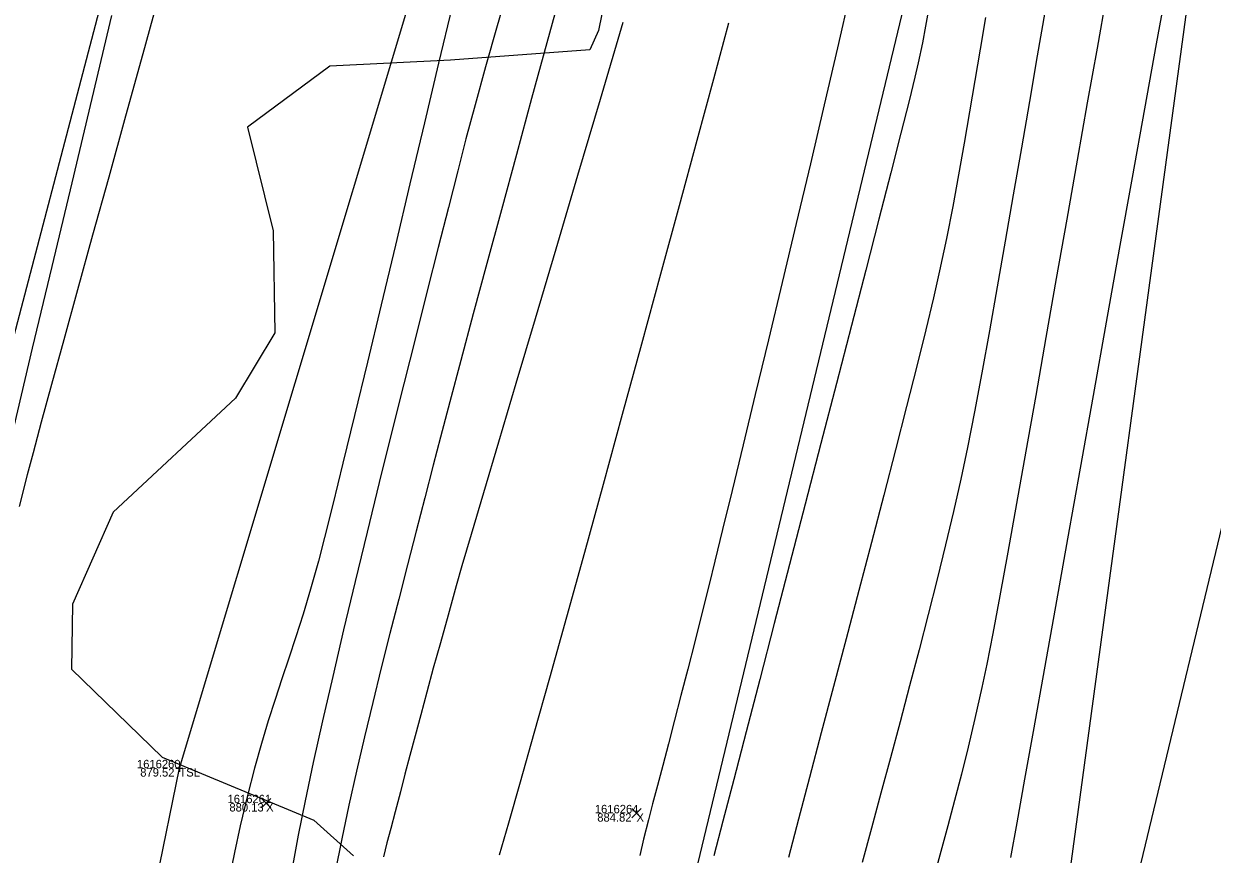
# Model space of a CAD drawing. Extents: x 1957117 to 1971063, y 701601 to 715861.
# Drawn here: x 1963323.87 to 1963373.56, y 706239.03 to 706273.78 of the extents above; entities that cross this region are included whole.
import ezdxf

# ---------------------------------------------------------------- set-up
doc = ezdxf.new("R2010")
doc.units = 0
for name, color, linetype in [('AP_X_Lights', 7, 'Continuous'), ('DT_X_Break_Line', 7, 'Continuous'), ('DT_X_Contour_Major', 7, 'Continuous'), ('DT_X_Contour_Minor', 7, 'Continuous'), ('DT_X_TIN_Hull', 7, 'Continuous'), ('GE_X_CL_20', 7, 'Continuous'), ('HY_X_Water_Edge', 7, 'Continuous'), ('PV_P_Drive', 7, 'Continuous'), ('PV_P_Shoulder', 7, 'Continuous'), ('RS_Raster1', 7, 'Continuous'), ('RW_X_Esmt_RR', 7, 'Continuous'), ('SC_Scratch1', 7, 'Continuous'), ('SC_Shading5', 7, 'Continuous'), ('VG_X_Tree_Line_Rt', 7, 'Continuous')]:
    doc.layers.add(name, color=color, linetype=linetype)

msp = doc.modelspace()

# ---------------------------------------------------------------- linework, layer by layer
at = {"layer": 'AP_X_Lights'}
for p, q in [((1963333.806, 706240.975), (1963334.194, 706241.365)), ((1963333.806, 706241.365), (1963334.194, 706240.975)), ((1963349.293, 706240.552), (1963349.681, 706240.942)), ((1963349.293, 706240.942), (1963349.681, 706240.552))]:
    msp.add_line(p, q, dxfattribs=at)
at = {"layer": 'DT_X_Break_Line'}
for points in [[(1963218.329, 705756.178), (1963229.265, 705808.356), (1963234.8, 705853.147), (1963240.079, 705903.468), (1963258.033, 705954.684), (1963270.287, 705999.321), (1963276.323, 706049.345), (1963291.502, 706096.678), (1963290.138, 706117.655), (1963319.921, 706191.295), (1963330.374, 706242.631), (1963344.413, 706289.409), (1963345.772, 706340.009), (1963383.117, 706434.704), (1963392.11, 706487.426), (1963408.164, 706535.687), (1963423.633, 706582.721), (1963435.242, 706630.63), (1963443.084, 706680.696), (1963464.732, 706726.815), (1963480.654, 706774.214), (1963508.465, 706799.669), (1963511.002, 706809.48)], [(1963248.355, 705747.376), (1963261.829, 705795.923), (1963267.581, 705840.559), (1963287.153, 705892.264), (1963291.083, 705944.763), (1963301.574, 705996.211), (1963311.528, 706039.027), (1963334.717, 706086.75), (1963331.957, 706106.508), (1963348.786, 706182.796), (1963365.664, 706223.934), (1963373.462, 706281.461), (1963387.853, 706330.217), (1963397.264, 706379.501), (1963407.696, 706427.592), (1963426.755, 706477.16), (1963442.136, 706524.014), (1963446.007, 706569.971), (1963489.391, 706666.839), (1963500.526, 706701.536)]]:
    msp.add_lwpolyline(points, dxfattribs=at)
at = {"layer": 'DT_X_Contour_Major'}
for points in [[(1963329.577, 706275.171), (1963328.847, 706272.524), (1963328.124, 706269.907), (1963327.42, 706267.36), (1963326.747, 706264.925), (1963326.116, 706262.641), (1963325.54, 706260.549), (1963325.03, 706258.69), (1963324.598, 706257.103), (1963324.256, 706255.83), (1963324.015, 706254.91), (1963323.681, 706253.584)], [(1963329.577, 706275.171), (1963328.847, 706272.524), (1963328.124, 706269.907), (1963327.42, 706267.36), (1963326.747, 706264.925), (1963326.116, 706262.641), (1963325.54, 706260.549), (1963325.03, 706258.69), (1963324.598, 706257.103), (1963324.256, 706255.83), (1963324.015, 706254.91), (1963323.681, 706253.584)], [(1963371.678, 706275.435), (1963371.222, 706272.933), (1963370.73, 706270.219), (1963370.212, 706267.343), (1963369.675, 706264.352), (1963369.128, 706261.296), (1963368.58, 706258.224), (1963368.038, 706255.183), (1963367.51, 706252.224), (1963367.006, 706249.393), (1963366.533, 706246.741), (1963366.1, 706244.316), (1963365.714, 706242.167), (1963365.385, 706240.342), (1963365.12, 706238.891)], [(1963371.678, 706275.435), (1963371.222, 706272.933), (1963370.73, 706270.219), (1963370.212, 706267.343), (1963369.675, 706264.352), (1963369.128, 706261.296), (1963368.58, 706258.224), (1963368.038, 706255.183), (1963367.51, 706252.224), (1963367.006, 706249.393), (1963366.533, 706246.741), (1963366.1, 706244.316), (1963365.714, 706242.167), (1963365.385, 706240.342), (1963365.12, 706238.891)], [(1963358.411, 706275.044), (1963357.892, 706272.772), (1963357.338, 706270.379), (1963356.759, 706267.912), (1963356.17, 706265.42), (1963355.581, 706262.95), (1963355.006, 706260.551), (1963354.456, 706258.27), (1963353.944, 706256.156), (1963353.483, 706254.255), (1963353.083, 706252.617), (1963352.759, 706251.29), (1963352.522, 706250.32), (1963352.219, 706249.098), (1963351.921, 706247.912), (1963351.63, 706246.769), (1963351.348, 706245.675), (1963351.078, 706244.636), (1963350.821, 706243.657), (1963350.582, 706242.746), (1963350.361, 706241.907), (1963350.161, 706241.148), (1963349.986, 706240.473), (1963349.782, 706239.659), (1963349.62, 706238.979)], [(1963358.411, 706275.044), (1963357.892, 706272.772), (1963357.338, 706270.379), (1963356.759, 706267.912), (1963356.17, 706265.42), (1963355.581, 706262.95), (1963355.006, 706260.551), (1963354.456, 706258.27), (1963353.944, 706256.156), (1963353.483, 706254.255), (1963353.083, 706252.617), (1963352.759, 706251.29), (1963352.522, 706250.32), (1963352.219, 706249.098), (1963351.921, 706247.912), (1963351.63, 706246.769), (1963351.348, 706245.675), (1963351.078, 706244.636), (1963350.821, 706243.657), (1963350.582, 706242.746), (1963350.361, 706241.907), (1963350.161, 706241.148), (1963349.986, 706240.473), (1963349.782, 706239.659), (1963349.62, 706238.979)], [(1963341.775, 706274.5), (1963341.211, 706272.124), (1963340.619, 706269.63), (1963340.012, 706267.076), (1963339.404, 706264.517), (1963338.807, 706262.013), (1963338.235, 706259.618), (1963337.699, 706257.391), (1963337.213, 706255.388), (1963336.791, 706253.666), (1963336.444, 706252.282), (1963336.185, 706251.293), (1963335.857, 706250.128), (1963335.543, 706249.082), (1963335.24, 706248.126), (1963334.945, 706247.23), (1963334.657, 706246.367), (1963334.372, 706245.504), (1963334.088, 706244.615), (1963333.802, 706243.668), (1963333.513, 706242.635), (1963333.217, 706241.486), (1963332.917, 706240.221), (1963332.675, 706239.102), (1963332.475, 706238.088)], [(1963341.775, 706274.5), (1963341.211, 706272.124), (1963340.619, 706269.63), (1963340.012, 706267.076), (1963339.404, 706264.517), (1963338.807, 706262.013), (1963338.235, 706259.618), (1963337.699, 706257.391), (1963337.213, 706255.388), (1963336.791, 706253.666), (1963336.444, 706252.282), (1963336.185, 706251.293), (1963335.857, 706250.128), (1963335.543, 706249.082), (1963335.24, 706248.126), (1963334.945, 706247.23), (1963334.657, 706246.367), (1963334.372, 706245.504), (1963334.088, 706244.615), (1963333.802, 706243.668), (1963333.513, 706242.635), (1963333.217, 706241.486), (1963332.917, 706240.221), (1963332.675, 706239.102), (1963332.475, 706238.088)]]:
    msp.add_lwpolyline(points, dxfattribs=at)
at = {"layer": 'DT_X_Contour_Minor'}
for points in [[(1963344.196, 706275.512), (1963343.665, 706273.688), (1963343.174, 706271.97), (1963342.735, 706270.385), (1963342.358, 706268.963), (1963342.014, 706267.616), (1963341.624, 706266.091), (1963341.196, 706264.413), (1963340.737, 706262.607), (1963340.255, 706260.696), (1963339.754, 706258.706), (1963339.244, 706256.66), (1963338.731, 706254.584), (1963338.221, 706252.503), (1963337.722, 706250.44), (1963337.241, 706248.421), (1963336.784, 706246.469), (1963336.359, 706244.611), (1963335.972, 706242.869), (1963335.631, 706241.269), (1963335.343, 706239.836), (1963335.091, 706238.452)], [(1963344.196, 706275.512), (1963343.665, 706273.688), (1963343.174, 706271.97), (1963342.735, 706270.385), (1963342.358, 706268.963), (1963342.014, 706267.616), (1963341.624, 706266.091), (1963341.196, 706264.413), (1963340.737, 706262.607), (1963340.255, 706260.696), (1963339.754, 706258.706), (1963339.244, 706256.66), (1963338.731, 706254.584), (1963338.221, 706252.503), (1963337.722, 706250.44), (1963337.241, 706248.421), (1963336.784, 706246.469), (1963336.359, 706244.611), (1963335.972, 706242.869), (1963335.631, 706241.269), (1963335.343, 706239.836), (1963335.091, 706238.452)], [(1963346.36, 706275.262), (1963345.737, 706272.982), (1963345.101, 706270.646), (1963344.463, 706268.3), (1963343.837, 706265.987), (1963343.233, 706263.752), (1963342.664, 706261.64), (1963342.142, 706259.694), (1963341.681, 706257.96), (1963341.291, 706256.482), (1963340.986, 706255.304), (1963340.635, 706253.94), (1963340.276, 706252.549), (1963339.911, 706251.138), (1963339.545, 706249.71), (1963339.179, 706248.272), (1963338.816, 706246.827), (1963338.461, 706245.381), (1963338.115, 706243.938), (1963337.782, 706242.503), (1963337.465, 706241.082), (1963337.166, 706239.679), (1963336.89, 706238.299)], [(1963346.36, 706275.262), (1963345.737, 706272.982), (1963345.101, 706270.646), (1963344.463, 706268.3), (1963343.837, 706265.987), (1963343.233, 706263.752), (1963342.664, 706261.64), (1963342.142, 706259.694), (1963341.681, 706257.96), (1963341.291, 706256.482), (1963340.986, 706255.304), (1963340.635, 706253.94), (1963340.276, 706252.549), (1963339.911, 706251.138), (1963339.545, 706249.71), (1963339.179, 706248.272), (1963338.816, 706246.827), (1963338.461, 706245.381), (1963338.115, 706243.938), (1963337.782, 706242.503), (1963337.465, 706241.082), (1963337.166, 706239.679), (1963336.89, 706238.299)], [(1963369.132, 706274.912), (1963368.745, 706272.757), (1963368.337, 706270.461), (1963367.912, 706268.063), (1963367.479, 706265.602), (1963367.042, 706263.116), (1963366.607, 706260.644), (1963366.18, 706258.225), (1963365.768, 706255.897), (1963365.377, 706253.699), (1963365.011, 706251.67), (1963364.678, 706249.848), (1963364.383, 706248.272), (1963364.132, 706246.98), (1963363.931, 706246.012), (1963363.64, 706244.716), (1963363.354, 706243.512), (1963363.072, 706242.376), (1963362.79, 706241.286), (1963362.506, 706240.22), (1963362.217, 706239.154), (1963361.92, 706238.068)], [(1963369.132, 706274.912), (1963368.745, 706272.757), (1963368.337, 706270.461), (1963367.912, 706268.063), (1963367.479, 706265.602), (1963367.042, 706263.116), (1963366.607, 706260.644), (1963366.18, 706258.225), (1963365.768, 706255.897), (1963365.377, 706253.699), (1963365.011, 706251.67), (1963364.678, 706249.848), (1963364.383, 706248.272), (1963364.132, 706246.98), (1963363.931, 706246.012), (1963363.64, 706244.716), (1963363.354, 706243.512), (1963363.072, 706242.376), (1963362.79, 706241.286), (1963362.506, 706240.22), (1963362.217, 706239.154), (1963361.92, 706238.068)], [(1963323.459, 706256.923), (1963324.237, 706260.202), (1963325.05, 706263.623), (1963325.884, 706267.125), (1963326.724, 706270.645), (1963327.554, 706274.124)], [(1963323.459, 706256.923), (1963324.237, 706260.202), (1963325.05, 706263.623), (1963325.884, 706267.125), (1963326.724, 706270.645), (1963327.554, 706274.124)], [(1963361.684, 706274.292), (1963361.578, 706273.677), (1963361.446, 706272.979), (1963361.27, 706272.143), (1963361.13, 706271.547), (1963360.883, 706270.548), (1963360.541, 706269.194), (1963360.118, 706267.532), (1963359.625, 706265.606), (1963359.074, 706263.466), (1963358.478, 706261.155), (1963357.849, 706258.722), (1963357.2, 706256.213), (1963356.542, 706253.674), (1963355.887, 706251.151), (1963355.249, 706248.692), (1963354.639, 706246.342), (1963354.07, 706244.148), (1963353.554, 706242.157), (1963353.102, 706240.415), (1963352.728, 706238.968)], [(1963361.684, 706274.292), (1963361.578, 706273.677), (1963361.446, 706272.979), (1963361.27, 706272.143), (1963361.13, 706271.547), (1963360.883, 706270.548), (1963360.541, 706269.194), (1963360.118, 706267.532), (1963359.625, 706265.606), (1963359.074, 706263.466), (1963358.478, 706261.155), (1963357.849, 706258.722), (1963357.2, 706256.213), (1963356.542, 706253.674), (1963355.887, 706251.151), (1963355.249, 706248.692), (1963354.639, 706246.342), (1963354.07, 706244.148), (1963353.554, 706242.157), (1963353.102, 706240.415), (1963352.728, 706238.968)], [(1963366.566, 706274.265), (1963366.245, 706272.429), (1963365.915, 706270.525), (1963365.581, 706268.581), (1963365.244, 706266.622), (1963364.907, 706264.675), (1963364.573, 706262.767), (1963364.245, 706260.924), (1963363.925, 706259.171), (1963363.617, 706257.536), (1963363.322, 706256.044), (1963363.044, 706254.723), (1963362.74, 706253.373), (1963362.41, 706251.975), (1963362.058, 706250.537), (1963361.687, 706249.069), (1963361.303, 706247.579), (1963360.908, 706246.077), (1963360.508, 706244.57), (1963360.106, 706243.069), (1963359.706, 706241.583), (1963359.313, 706240.119), (1963358.93, 706238.688)], [(1963366.566, 706274.265), (1963366.245, 706272.429), (1963365.915, 706270.525), (1963365.581, 706268.581), (1963365.244, 706266.622), (1963364.907, 706264.675), (1963364.573, 706262.767), (1963364.245, 706260.924), (1963363.925, 706259.171), (1963363.617, 706257.536), (1963363.322, 706256.044), (1963363.044, 706254.723), (1963362.74, 706253.373), (1963362.41, 706251.975), (1963362.058, 706250.537), (1963361.687, 706249.069), (1963361.303, 706247.579), (1963360.908, 706246.077), (1963360.508, 706244.57), (1963360.106, 706243.069), (1963359.706, 706241.583), (1963359.313, 706240.119), (1963358.93, 706238.688)], [(1963348.919, 706273.834), (1963347.966, 706270.605), (1963347.025, 706267.425), (1963346.113, 706264.348), (1963345.247, 706261.427), (1963344.443, 706258.719), (1963343.719, 706256.277), (1963343.09, 706254.155), (1963342.575, 706252.409), (1963342.189, 706251.092), (1963341.949, 706250.259), (1963341.606, 706249.03), (1963341.287, 706247.883), (1963340.991, 706246.811), (1963340.717, 706245.809), (1963340.463, 706244.871), (1963340.227, 706243.992), (1963340.008, 706243.165), (1963339.804, 706242.385), (1963339.613, 706241.646), (1963339.396, 706240.81), (1963339.212, 706240.116), (1963339.051, 706239.505), (1963338.903, 706238.922)], [(1963348.919, 706273.834), (1963347.966, 706270.605), (1963347.025, 706267.425), (1963346.113, 706264.348), (1963345.247, 706261.427), (1963344.443, 706258.719), (1963343.719, 706256.277), (1963343.09, 706254.155), (1963342.575, 706252.409), (1963342.189, 706251.092), (1963341.949, 706250.259), (1963341.606, 706249.03), (1963341.287, 706247.883), (1963340.991, 706246.811), (1963340.717, 706245.809), (1963340.463, 706244.871), (1963340.227, 706243.992), (1963340.008, 706243.165), (1963339.804, 706242.385), (1963339.613, 706241.646), (1963339.396, 706240.81), (1963339.212, 706240.116), (1963339.051, 706239.505), (1963338.903, 706238.922)], [(1963353.341, 706273.807), (1963352.709, 706271.463), (1963352.016, 706268.898), (1963351.274, 706266.162), (1963350.498, 706263.306), (1963349.699, 706260.378), (1963348.892, 706257.428), (1963348.09, 706254.507), (1963347.307, 706251.662), (1963346.555, 706248.945), (1963345.848, 706246.404), (1963345.2, 706244.089), (1963344.624, 706242.051), (1963344.132, 706240.337), (1963343.74, 706238.999)], [(1963353.341, 706273.807), (1963352.709, 706271.463), (1963352.016, 706268.898), (1963351.274, 706266.162), (1963350.498, 706263.306), (1963349.699, 706260.378), (1963348.892, 706257.428), (1963348.09, 706254.507), (1963347.307, 706251.662), (1963346.555, 706248.945), (1963345.848, 706246.404), (1963345.2, 706244.089), (1963344.624, 706242.051), (1963344.132, 706240.337), (1963343.74, 706238.999)], [(1963364.074, 706274.031), (1963363.852, 706272.711), (1963363.634, 706271.398), (1963363.414, 706270.088), (1963363.19, 706268.777), (1963362.956, 706267.459), (1963362.709, 706266.133), (1963362.444, 706264.792), (1963362.157, 706263.433), (1963361.902, 706262.311), (1963361.582, 706260.972), (1963361.205, 706259.446), (1963360.782, 706257.764), (1963360.319, 706255.954), (1963359.826, 706254.048), (1963359.311, 706252.075), (1963358.784, 706250.065), (1963358.253, 706248.047), (1963357.727, 706246.052), (1963357.214, 706244.11), (1963356.723, 706242.25), (1963356.263, 706240.502), (1963355.843, 706238.897)], [(1963364.074, 706274.031), (1963363.852, 706272.711), (1963363.634, 706271.398), (1963363.414, 706270.088), (1963363.19, 706268.777), (1963362.956, 706267.459), (1963362.709, 706266.133), (1963362.444, 706264.792), (1963362.157, 706263.433), (1963361.902, 706262.311), (1963361.582, 706260.972), (1963361.205, 706259.446), (1963360.782, 706257.764), (1963360.319, 706255.954), (1963359.826, 706254.048), (1963359.311, 706252.075), (1963358.784, 706250.065), (1963358.253, 706248.047), (1963357.727, 706246.052), (1963357.214, 706244.11), (1963356.723, 706242.25), (1963356.263, 706240.502), (1963355.843, 706238.897)]]:
    msp.add_lwpolyline(points, dxfattribs=at)
at = {"layer": 'DT_X_TIN_Hull'}
msp.add_lwpolyline([(1963495.509, 706817.37), (1963480.654, 706774.214), (1963464.732, 706726.815), (1963443.084, 706680.696), (1963439.989, 706681.954), (1963422.341, 706634.767), (1963409.759, 706587.541), (1963383.299, 706489.662), (1963371.06, 706438.048), (1963369.543, 706438.68), (1963344.28, 706340.158), (1963318.949, 706243.571), (1963307.297, 706195.415), (1963288.342, 706117.136), (1963272.445, 706050.395), (1963261.075, 706002.095), (1963254.734, 705951.873), (1963238.207, 705904.757)], dxfattribs=at)
at = {"layer": 'GE_X_CL_20'}
msp.add_lwpolyline([(1963418.3, 706437.397), (1962895.621, 704261.062)], dxfattribs=at)
at = {"layer": 'HY_X_Water_Edge'}
msp.add_spline([(1963191.723, 701994.048), (1963062.047, 702441.167), (1962863.491, 703169.356), (1962827.53, 703438.691), (1962823.213, 703537.412), (1962817.962, 703593.874), (1962817.97, 703697.316), (1962828.582, 703804.235), (1962836.461, 703844.734), (1962850.687, 703896.004), (1962867.251, 703938.846), (1962873.848, 703992.355), (1962884.135, 704091.371), (1962891.241, 704140.854), (1962897.382, 704180.529), (1962905.467, 704230.979), (1962943.949, 704328.022), (1962948.537, 704378.842), (1962964.114, 704426.264), (1963004.885, 704570.73), (1963042.054, 704716.522), (1963062.038, 704814.417), (1963072.171, 704860.237), (1963090.023, 704956.798), (1963107.066, 705031.783), (1963133.773, 705105.742), (1963148.685, 705206.74), (1963175.48, 705301.059), (1963191.635, 705353.417), (1963210.988, 705447.286), (1963219.532, 705497.27), (1963230.124, 705549.475), (1963251.052, 705591.159), (1963275.289, 705693.429), (1963292.982, 705784.032), (1963302.841, 705839.645), (1963335.126, 705936.766), (1963359.752, 706046.75), (1963389.133, 706177.299), (1963417.827, 706273.456), (1963475.868, 706451.902), (1963533.782, 706640.53), (1963553.86, 706696.984), (1963580.184, 706715.425), (1963609.172, 706718.73), (1963617.062, 706714.691), (1963619.447, 706694.678), (1963564.282, 706533.07), (1963531.853, 706395.229), (1963434.4, 706006.96), (1963354.09, 705679.186), (1963237.513, 705206.07), (1963167.369, 704892.962), (1963059.145, 704434.176), (1962907.914, 703908.742), (1962877.458, 703703.326), (1962898.357, 703412.121), (1962942.65, 703052.267), (1963048.963, 702674.866), (1963191.468, 702189.666), (1963245.396, 702019.832)], degree=3, dxfattribs=at)
at = {"layer": 'PV_P_Drive'}
for p, q in [((1963330.374, 706242.777), (1963330.374, 706242.485)), ((1963330.228, 706242.631), (1963330.52, 706242.631)), ((1963330.374, 706242.631), (1963330.374, 706242.631))]:
    msp.add_line(p, q, dxfattribs=at)
at = {"layer": 'RW_X_Esmt_RR'}
msp.add_lwpolyline([(1962866.45, 704268.068), (1963123.345, 705337.727), (1963135.496, 705336.937), (1963400.797, 706441.601)], dxfattribs=at)
at = {"layer": 'SC_Shading5'}
for points in [[(1963026.912, 704294.121), (1963138.818, 704737.794), (1963251.679, 705213.963), (1963374.306, 705730.111), (1963454.783, 706045.593), (1963517.244, 706296.713), (1963562.763, 706479.256), (1963580.13, 706553.799), (1963589.678, 706586.994)], [(1963609.915, 706579.703), (1963587.283, 706499.153), (1963552.056, 706354.005), (1963480.911, 706069.234), (1963357.401, 705576.869), (1963272.751, 705226.931), (1963210.247, 704956.481), (1963044.97, 704288.881)]]:
    msp.add_spline(points, degree=3, dxfattribs=at)
at = {"layer": 'VG_X_Tree_Line_Rt'}
msp.add_lwpolyline([(1963348.722, 706277.542), (1963347.892, 706273.494), (1963347.536, 706272.689), (1963341.714, 706272.252), (1963336.658, 706271.997), (1963333.221, 706269.443), (1963334.29, 706265.117), (1963334.365, 706260.849), (1963332.723, 706258.106), (1963327.603, 706253.337), (1963325.907, 706249.495), (1963325.861, 706246.775), (1963329.656, 706243.087), (1963336.002, 706240.46), (1963337.653, 706238.971)], dxfattribs=at)

# ---------------------------------------------------------------- texts
at = {"layer": 'PV_P_Shoulder'}
for s, p in [('879.52', (1963328.737, 706242.281)), ('880.13', (1963332.465, 706240.82)), ('884.82', (1963347.847, 706240.397))]:
    msp.add_text(s, height=0.35, dxfattribs=at).set_placement(p)
at = {"layer": 'RS_Raster1'}
for s, p in [('1616260', (1963328.6, 706242.631)), ('1616261', (1963332.388, 706241.17)), ('1616264', (1963347.746, 706240.747))]:
    msp.add_text(s, height=0.35, dxfattribs=at).set_placement(p)
at = {"layer": 'SC_Scratch1'}
for s, p in [('TSL', (1963330.374, 706242.281)), ('X', (1963334, 706240.82)), ('X', (1963349.487, 706240.397))]:
    msp.add_text(s, height=0.35, dxfattribs=at).set_placement(p)

doc.saveas('drawing.dxf')
